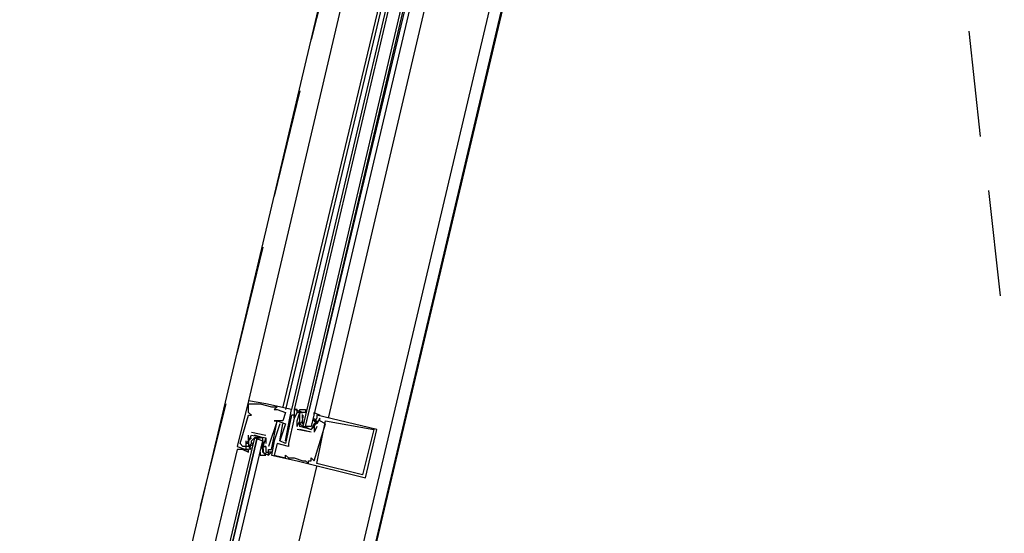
# Model space of a CAD drawing. Header units: feet. Extents: x -79 to 198, y -22 to 181.
# Tile 265 of 287: x 130.74 to 135.35, y 94.04 to 96.44. Entities that reach past the tile are written whole.
import ezdxf

# ---------------------------------------------------------------- set-up
doc = ezdxf.new("R2010")
doc.units = ezdxf.units.FT
doc.layers.add('A-LINEA', color=7, linetype='CONTINUOUS')

msp = doc.modelspace()

# ---------------------------------------------------------------- linework, layer by layer
at = {"layer": 'A-LINEA'}
for p, q in [((130.8133, 90.8844), (132.56, 98.2711)), ((131.5733, 90.7111), (133.32, 98.0844)), ((132.56, 97.8444), (131.8133, 94.6578)), ((132.7333, 97.8044), (131.9733, 94.6311)), ((132.7467, 97.8044), (131.9867, 94.6178)), ((132.76, 97.7911), (132.0133, 94.6178)), ((132.7733, 97.7911), (132.0267, 94.6178)), ((132.1867, 94.5778), (132.9333, 97.7511)), ((132.2267, 96.8311), (132.1067, 96.3511)), ((135.1867, 96.3911), (135.24, 95.8978)), ((132.0533, 96.1111), (131.9333, 95.6178)), ((135.28, 95.6444), (135.3333, 95.1511)), ((131.88, 95.3778), (131.76, 94.8844)), ((131.8133, 94.6578), (131.8133, 94.6578)), ((131.7067, 94.6444), (131.5867, 94.1644)), ((131.8133, 94.6444), (131.8133, 94.6444)), ((131.8133, 94.6044), (131.8133, 94.6044)), ((131.84, 94.6444), (131.84, 94.6444)), ((131.8667, 94.6444), (131.8667, 94.6444)), ((131.8933, 94.6444), (131.8933, 94.6444)), ((131.92, 94.6311), (131.92, 94.6311)), ((131.9333, 94.6178), (131.9333, 94.6178)), ((131.9467, 94.6311), (131.9467, 94.6311)), ((131.9467, 94.6178), (131.9467, 94.6178)), ((131.9867, 94.6044), (131.9867, 94.6044)), ((132.0133, 94.6178), (132.0133, 94.6178)), ((132.0267, 94.6178), (132.0267, 94.6178)), ((132.0267, 94.6178), (132.0267, 94.6178)), ((132.0267, 94.6178), (132.0267, 94.6178)), ((132.0267, 94.6178), (132.0267, 94.6178)), ((132.0267, 94.6044), (132.0267, 94.6044)), ((132.04, 94.6044), (132.04, 94.6044)), ((132.0533, 94.6044), (132.0533, 94.6044)), ((132.0667, 94.6044), (132.0667, 94.6044)), ((131.8133, 94.5911), (131.8133, 94.5911)), ((131.8267, 94.5911), (131.8267, 94.5911)), ((131.9333, 94.5644), (131.9333, 94.5644)), ((131.9467, 94.5644), (131.9467, 94.5644)), ((131.9467, 94.5644), (131.9467, 94.5644)), ((131.9733, 94.5644), (131.9733, 94.5644)), ((132.0133, 94.5911), (132.0133, 94.5911)), ((132.0267, 94.5911), (132.0267, 94.5911)), ((132.0267, 94.5911), (132.0267, 94.5911)), ((132.0267, 94.5778), (132.0267, 94.5778)), ((132.0267, 94.5778), (132.0267, 94.5778)), ((132.04, 94.5378), (132.04, 94.5644)), ((132.04, 94.5644), (132.04, 94.5644)), ((132.0533, 94.5778), (132.0533, 94.5778)), ((132.0533, 94.5644), (132.0533, 94.5644)), ((132.0533, 94.5644), (132.0533, 94.5644)), ((132.0658, 94.5489), (132.0652, 94.5693)), ((132.0665, 94.568), (132.0655, 94.5799)), ((132.0665, 94.5547), (132.0655, 94.5665)), ((132.0659, 94.576), (132.0656, 94.5943)), ((132.0667, 94.5911), (132.0667, 94.5911)), ((132.0667, 94.5911), (132.0667, 94.5778)), ((132.0667, 94.5778), (132.0667, 94.5778)), ((132.12, 94.5778), (132.12, 94.5778)), ((132.12, 94.5644), (132.12, 94.5778)), ((132.12, 94.5644), (132.12, 94.5644)), ((132.12, 94.5644), (132.12, 94.5644)), ((132.1313, 94.5616), (132.1217, 94.5436)), ((132.1303, 94.5737), (132.1218, 94.5574)), ((132.1285, 94.5667), (132.1223, 94.5565)), ((132.1333, 94.5911), (132.1333, 94.5911)), ((132.1333, 94.5644), (132.1333, 94.5644)), ((132.1467, 94.5778), (132.1467, 94.5778)), ((132.1467, 94.5644), (132.1467, 94.5644)), ((132.1733, 94.5644), (132.1733, 94.5644)), ((131.8267, 94.5111), (131.8933, 94.4978)), ((131.8267, 94.5111), (131.8267, 94.5111)), ((131.96, 94.5511), (131.96, 94.5511)), ((131.9733, 94.5511), (131.9733, 94.5511)), ((131.9867, 94.5511), (131.9867, 94.5511)), ((132.04, 94.5378), (132.04, 94.5378)), ((132.04, 94.5378), (132.04, 94.5378)), ((132.1067, 94.5111), (132.04, 94.5244)), ((132.04, 94.5244), (132.04, 94.5244)), ((132.0533, 94.5378), (132.0533, 94.5378)), ((132.0533, 94.5378), (132.0533, 94.5378)), ((132.1067, 94.5111), (132.0533, 94.5244)), ((132.0533, 94.5244), (132.0533, 94.5244)), ((132.0667, 94.5511), (132.0667, 94.5511)), ((132.0667, 94.5378), (132.0667, 94.5378)), ((132.08, 94.5378), (132.0933, 94.5378)), ((132.1067, 94.5511), (132.1067, 94.5511)), ((132.1067, 94.5111), (132.1067, 94.5111)), ((132.1067, 94.5111), (132.1067, 94.5111)), ((132.1067, 94.5111), (132.1067, 94.5111)), ((132.12, 94.5511), (132.12, 94.5111)), ((132.12, 94.5511), (132.12, 94.5511)), ((132.12, 94.5511), (132.12, 94.5511)), ((132.1333, 94.5378), (132.12, 94.5111)), ((132.12, 94.5111), (132.12, 94.5111)), ((132.12, 94.5111), (132.12, 94.5111)), ((132.1285, 94.5533), (132.1223, 94.5432)), ((132.1333, 94.5511), (132.1333, 94.5511)), ((132.1333, 94.5511), (132.1333, 94.5511)), ((132.1333, 94.5378), (132.1333, 94.5378)), ((132.1733, 94.5511), (132.1733, 94.5511)), ((132.4, 94.5244), (132.4, 94.5244)), ((132.4133, 94.5244), (132.4133, 94.5244)), ((131.8, 94.4711), (131.8, 94.4711)), ((131.8133, 94.4978), (131.8133, 94.4978)), ((131.8133, 94.4711), (131.8133, 94.4711)), ((131.8133, 94.4711), (131.8133, 94.4711)), ((131.8267, 94.4978), (131.8267, 94.4978)), ((131.8267, 94.4978), (131.8267, 94.4978)), ((131.8267, 94.4711), (131.8267, 94.4711)), ((131.8287, 94.4473), (131.8383, 94.4652)), ((131.8315, 94.4556), (131.8377, 94.4657)), ((131.88, 94.4844), (131.84, 94.4978)), ((131.84, 94.4844), (131.84, 94.4844)), ((131.8533, 94.4844), (131.8667, 94.4844)), ((131.88, 94.4711), (131.88, 94.4711)), ((131.8933, 94.4978), (131.8933, 94.4978)), ((131.8933, 94.4844), (131.8933, 94.4844)), ((131.8933, 94.4844), (131.8933, 94.4844)), ((131.9333, 94.4711), (131.9333, 94.4711)), ((131.96, 94.4711), (131.96, 94.4711)), ((131.96, 94.4711), (131.96, 94.4711)), ((131.9733, 94.4711), (131.9733, 94.4711)), ((131.9867, 94.4711), (131.9867, 94.4711)), ((131.76, 94.4444), (131.76, 94.4444)), ((131.7733, 94.4578), (131.7733, 94.4578)), ((131.7867, 94.4444), (131.7867, 94.4444)), ((131.8, 94.4578), (131.8, 94.4578)), ((131.8, 94.4444), (131.8, 94.4444)), ((131.8, 94.4311), (131.8, 94.4311)), ((131.8133, 94.4578), (131.8133, 94.4578)), ((131.8133, 94.4444), (131.8267, 94.4578)), ((131.8133, 94.4444), (131.8133, 94.4444)), ((131.8133, 94.4311), (131.8133, 94.4311)), ((131.8164, 94.4352), (131.8248, 94.4515)), ((131.8182, 94.4289), (131.8244, 94.4391)), ((131.8267, 94.4578), (131.8267, 94.4578)), ((131.88, 94.4444), (131.8667, 94.4311)), ((131.8667, 94.4444), (131.8667, 94.4444)), ((131.8667, 94.4311), (131.8667, 94.4311)), ((131.88, 94.4578), (131.88, 94.4578)), ((131.88, 94.4444), (131.88, 94.4444)), ((131.88, 94.4444), (131.88, 94.4444)), ((131.88, 94.4311), (131.88, 94.4311)), ((131.8801, 94.4542), (131.8812, 94.4423)), ((131.8801, 94.4276), (131.8812, 94.4157)), ((131.8808, 94.4329), (131.8811, 94.4146)), ((131.8809, 94.46), (131.8814, 94.4396)), ((131.8933, 94.4578), (131.8933, 94.4578)), ((131.8933, 94.4444), (131.8933, 94.4444)), ((131.8933, 94.4444), (131.8933, 94.4444)), ((131.9067, 94.4444), (131.9067, 94.4444)), ((131.9067, 94.4311), (131.9067, 94.4311)), ((131.9067, 94.4311), (131.9067, 94.4311)), ((131.92, 94.4311), (131.92, 94.4311)), ((131.9467, 94.4578), (131.9467, 94.4578)), ((131.9867, 94.4578), (131.9867, 94.4578)), ((132, 94.4578), (132, 94.4578)), ((132, 94.4444), (132, 94.4444)), ((131.88, 94.4178), (131.88, 94.4178)), ((131.8933, 94.4178), (131.8933, 94.4178)), ((131.9067, 94.4178), (131.9067, 94.4178)), ((131.9067, 94.4178), (131.9067, 94.4178)), ((131.9067, 94.4044), (131.9067, 94.4044)), ((131.9067, 94.4044), (131.9067, 94.4044)), ((131.92, 94.4178), (131.92, 94.4178)), ((131.92, 94.4044), (131.92, 94.4044)), ((131.9333, 94.4044), (131.9333, 94.4044)), ((131.9867, 94.4044), (131.9867, 94.4044)), ((131.9867, 94.3911), (131.9867, 94.3911)), ((132, 94.3911), (132, 94.3911)), ((132.0133, 94.3911), (132.0133, 94.3911)), ((132.0267, 94.3911), (132.0267, 94.3911)), ((132.04, 94.3778), (132.04, 94.3778)), ((132.0667, 94.3778), (132.0667, 94.3778)), ((132.08, 94.3778), (132.08, 94.3778)), ((132.0933, 94.3778), (132.0933, 94.3778)), ((132.1067, 94.3911), (132.1067, 94.3911)), ((132.1067, 94.3778), (132.1067, 94.3778)), ((132.12, 94.3778), (132.12, 94.3778)), ((132.0933, 94.3644), (132.0933, 94.3644)), ((132.1333, 94.3644), (132.1333, 94.3644)), ((132.3467, 94.3111), (132.3467, 94.3111)), ((132.36, 94.2978), (132.36, 94.2978))]:
    msp.add_line(p, q, dxfattribs=at)
for points in [[(135.8933, 108.7111), (131.36, 89.5511), (124.5867, 91.1511), (124.44, 90.4978), (121.84, 91.1111), (121.3333, 88.9644), (118.2, 75.6978), (129.9467, 72.9244)], [(124.5867, 91.1511), (131.36, 89.5511), (135.2667, 106.0978)], [(132.8267, 97.7778), (132.0667, 94.5378), (132.08, 94.5378), (132.84, 97.7778)], [(132.8667, 97.7644), (132.1067, 94.5378), (132.0933, 94.5378), (132.08, 94.5378), (132.8533, 97.7778)], [(131.8133, 94.6578), (131.76, 94.4444), (131.8, 94.4311), (131.8133, 94.4311)], [(131.9867, 94.4711), (132.0133, 94.6178), (131.8933, 94.6444), (131.8133, 94.6578)], [(131.8, 94.4711), (131.8, 94.4444), (131.7867, 94.4444), (131.7733, 94.4578), (131.8133, 94.5911), (131.8267, 94.5911), (131.8133, 94.6044)], [(131.8133, 94.6044), (131.8133, 94.6444), (131.84, 94.6444), (131.8667, 94.6444), (131.92, 94.6311), (131.9467, 94.6311), (131.9333, 94.6178), (131.9467, 94.6178), (131.9867, 94.6044), (131.9733, 94.5644), (131.9333, 94.5644), (131.9467, 94.5644), (131.9067, 94.4444)], [(132.04, 94.5644), (132.0533, 94.6044), (132.04, 94.6044), (132.0267, 94.5778), (132.0267, 94.5778), (132, 94.4578), (132, 94.4444), (131.9467, 94.4578), (131.9333, 94.4044), (131.9867, 94.3911), (131.9867, 94.4044), (132, 94.3911), (132.0133, 94.3911), (132.0267, 94.3911), (132.0667, 94.3778), (132.08, 94.3778), (132.0933, 94.3644), (132.0933, 94.3778), (132.1067, 94.3778), (132.1067, 94.3911), (132.12, 94.3778), (132.1733, 94.5511), (132.1467, 94.5644), (132.1467, 94.5778), (132.1333, 94.5511), (132.1333, 94.5511)], [(132.0667, 94.6044), (132.0267, 94.6178), (132.0267, 94.6044), (132.0267, 94.5911), (132.0267, 94.5778), (132.0267, 94.5911), (132.0133, 94.5911), (131.9867, 94.4578), (131.96, 94.4711), (131.9733, 94.5511)], [(132.04, 94.6044), (132.04, 94.6178), (132.0267, 94.6178)], [(132.04, 94.6044), (132.04, 94.6178), (132.0267, 94.6178)], [(132.04, 94.6044), (132.04, 94.6178), (132.0267, 94.6178)], [(132.0533, 94.5378), (132.0533, 94.5644), (132.0533, 94.5778), (132.0533, 94.5911), (132.0533, 94.6044), (132.0667, 94.6044), (132.0533, 94.6044), (132.0533, 94.6178), (132.08, 94.6178), (132.08, 94.6044), (132.0667, 94.6044)], [(132.12, 94.5911), (132.12, 94.6044), (132.1467, 94.5911), (132.1333, 94.5911), (132.1333, 94.5778), (132.12, 94.5644), (132.1333, 94.5511), (132.12, 94.5511), (132.1067, 94.5244), (132.0533, 94.5378)], [(131.88, 94.4178), (131.9067, 94.4044), (131.92, 94.4178), (131.9067, 94.4178), (131.9067, 94.4044), (131.9067, 94.4311), (131.92, 94.4311), (131.9467, 94.5644), (131.9867, 94.5511), (131.96, 94.4711)], [(131.96, 94.5511), (131.9333, 94.4711), (131.92, 94.4044), (132.04, 94.3778), (132.36, 94.2978), (132.4133, 94.5244), (132.1333, 94.5911)], [(132.04, 94.5378), (132.0533, 94.5644), (132.0533, 94.5778)], [(132.0667, 94.5644), (132.0533, 94.5511), (132.0667, 94.5378), (132.1067, 94.5244), (132.12, 94.5378), (132.12, 94.5511)], [(132.12, 94.5644), (132.1333, 94.5644), (132.1333, 94.5511), (132.12, 94.5511)], [(132.4, 94.5244), (132.3467, 94.3111), (132.1333, 94.3644), (132.1733, 94.5644), (132.4, 94.5244)], [(131.44, 92.6178), (131.88, 94.4711), (131.88, 94.4844), (131.8667, 94.4844), (131.8533, 94.4844), (131.4133, 92.6178), (131.8533, 94.4844), (131.84, 94.4844), (131.4, 92.6311)], [(131.8267, 94.4844), (131.8133, 94.4711), (131.8133, 94.4578), (131.8133, 94.4444), (131.8, 94.4444), (131.8, 94.4311), (131.8133, 94.4311), (131.8, 94.4311), (131.7867, 94.4311), (131.8133, 94.4178), (131.8133, 94.4311)], [(131.8133, 94.4578), (131.8, 94.4578), (131.8133, 94.4711), (131.8267, 94.4978), (131.8933, 94.4844), (131.88, 94.4444), (131.8933, 94.4444), (131.88, 94.4444), (131.88, 94.4311)], [(131.8133, 94.4711), (131.8133, 94.4711), (131.8133, 94.4978)], [(131.8267, 94.4578), (131.8267, 94.4711), (131.84, 94.4844), (131.88, 94.4711), (131.88, 94.4578), (131.88, 94.4444)], [(131.8667, 94.4178), (131.8667, 94.4044), (131.8933, 94.4044), (131.88, 94.4178), (131.88, 94.4311), (131.88, 94.4444), (131.88, 94.4578), (131.88, 94.4844)], [(131.8933, 94.4844), (131.8933, 94.4844), (131.8933, 94.4578)], [(131.7867, 94.4311), (131.7867, 94.4311), (131.76, 94.4311), (131.3333, 92.6444)], [(131.7867, 94.4311), (131.7867, 94.4311), (131.76, 94.4311)], [(131.7867, 94.4311), (131.7867, 94.4311), (131.76, 94.4311)], [(131.8933, 94.4444), (131.8933, 94.4444), (131.8933, 94.4178), (131.9067, 94.4178), (131.9067, 94.4311), (131.9067, 94.4311)], [(131.28, 90.7778), (131.7067, 92.5511), (132.1333, 94.3511)]]:
    msp.add_lwpolyline(points, dxfattribs=at)

doc.saveas('drawing.dxf')
